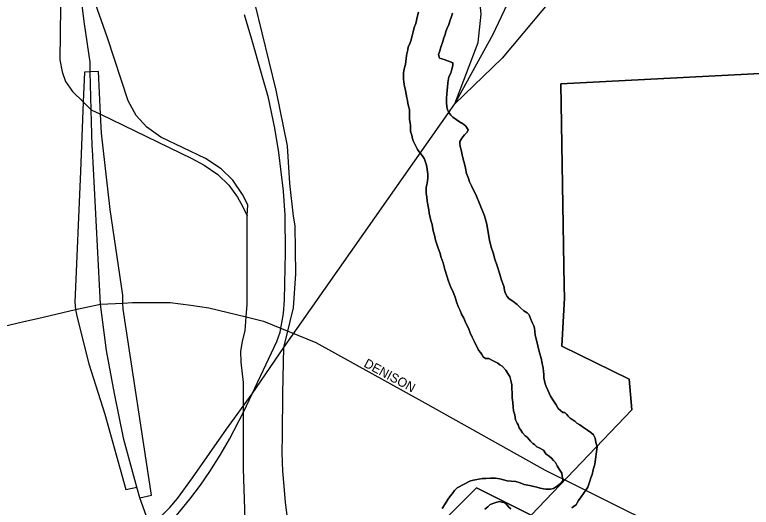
# Model space of a CAD drawing. Extents: x 2010165 to 2382125, y 1060529 to 1407316.
# Drawn here: x 2190036 to 2194057, y 1257381 to 1260067 of the extents above; entities that cross this region are included whole.
import ezdxf

# ---------------------------------------------------------------- set-up
doc = ezdxf.new("R2010")
doc.units = 0
for name, color, linetype in [('GM_X_City_Street', 7, 'Continuous'), ('GM_X_City_Street_Text', 7, 'Continuous'), ('GM_X_Corporation', 7, 'Continuous'), ('GM_X_Interchange_Ramps', 7, 'Continuous'), ('GM_X_Major_River', 7, 'Continuous'), ('GM_X_Rail_Line', 7, 'Continuous'), ('GM_X_State_Route', 7, 'Continuous')]:
    doc.layers.add(name, color=color, linetype=linetype)

msp = doc.modelspace()

# ---------------------------------------------------------------- linework, layer by layer
at = {"layer": 'GM_X_City_Street'}
for points in [[(2191339, 1256553), (2191339, 1256553), (2191304.9, 1256978.5), (2191284.4, 1257592), (2191285.3, 1258060.9), (2191273.1, 1258171.8), (2191270.5, 1258230.5), (2191280, 1258287.3), (2191293.5, 1258342.8), (2191299.9, 1258418.9), (2191305.7, 1258486.3), (2191305.9, 1258970.5)], [(2183424.7, 1258885.4), (2183522.1, 1258842.9), (2184889.6, 1258174.8), (2185968.8, 1258005.8), (2187470.7, 1258084.6), (2188173.1, 1258122.1), (2189031.5, 1258178.7), (2189239.2, 1258194.9), (2190101.9, 1258396.9), (2190160, 1258410.4)], [(2190418.8, 1258469.6), (2190503.8, 1258487.7), (2190626.4, 1258493.9), (2190679.4, 1258496.6)], [(2190679.4, 1258496.6), (2190701.4, 1258497.7), (2190885, 1258497.7), (2190997, 1258482.6)], [(2190160, 1258410.4), (2190367.6, 1258458.7), (2190418.8, 1258469.6)], [(2190997, 1258482.6), (2191096.2, 1258469.2), (2191299.9, 1258418.9), (2191393.7, 1258395.8), (2191679.6, 1258278.5), (2192275.8, 1257951.1), (2192932.2, 1257583), (2193100.8, 1257499.1)], [(2193100.8, 1257499.1), (2193718.8, 1257191.5)]]:
    msp.add_lwpolyline(points, dxfattribs=at)
at = {"layer": 'GM_X_Corporation'}
for points in [[(2199715.7, 1260037.1), (2195407.4, 1259814.3), (2193017.2, 1259689.7), (2193035.4, 1258588.7), (2193038.1, 1258522.6), (2193023, 1258259.7), (2193391.4, 1258079), (2193405.2, 1257912.7), (2192855.1, 1257337.3), (2192557.2, 1257486.5), (2192153.2, 1257083.1)], [(2192153.2, 1257083.1), (2192557.2, 1257486.5), (2192855.1, 1257337.3), (2193405.2, 1257912.7), (2193391.4, 1258079), (2193023, 1258259.7), (2193038.1, 1258522.6), (2193035.4, 1258588.7), (2193017.2, 1259689.7), (2195407.4, 1259814.3), (2195520.5, 1256890)]]:
    msp.add_lwpolyline(points, dxfattribs=at)
at = {"layer": 'GM_X_Interchange_Ramps'}
for points in [[(2190185.8, 1260568.2), (2190150.4, 1260536.5), (2190211.9, 1260439.3), (2190260.4, 1260335.9), (2190284.5, 1260238.3), (2190285.7, 1260107.8), (2190283.2, 1259821.1), (2190294.6, 1259755.3), (2190313.6, 1259702), (2190351.6, 1259648.8), (2190410.6, 1259591.2), (2190454.2, 1259548.7), (2190505, 1259524.1), (2191002.3, 1259283), (2191070.1, 1259246.6), (2191144.8, 1259194.6), (2191205.6, 1259137), (2191252.5, 1259071.7), (2191279.9, 1259022.2), (2191305.9, 1258970.5)], [(2191305.9, 1258970.5), (2191308.4, 1259030.3), (2191278.8, 1259086.2), (2191227.4, 1259163.9), (2191163.2, 1259226.1), (2191077.8, 1259283.4), (2190834.2, 1259398.3), (2190756.7, 1259453), (2190699.6, 1259517.8), (2190655.1, 1259596.5), (2190542.4, 1259940.1), (2190477.6, 1260125.6), (2190435.7, 1260257.7), (2190363.3, 1260399.9), (2190316.2, 1260369.9)], [(2190448.6, 1259755.2), (2190417.5, 1259753.9), (2190410.6, 1259591.2), (2190394.4, 1259212.5), (2190364.5, 1258498.7), (2190367.6, 1258458.7)], [(2190626.4, 1258493.9), (2190626.2, 1258537.4), (2190556.4, 1259004.8), (2190510, 1259420.6), (2190505, 1259524.1), (2190493.8, 1259757.1), (2190448.6, 1259755.2)], [(2190720, 1257432.2), (2190782.2, 1257446.1), (2190628, 1258461.3), (2190626.4, 1258493.9)], [(2190367.6, 1258458.7), (2190375.8, 1258422.5), (2190439.9, 1258163.2), (2190528.5, 1257888.9), (2190642.7, 1257477.7), (2190702.2, 1257490.1)]]:
    msp.add_lwpolyline(points, dxfattribs=at)
at = {"layer": 'GM_X_Major_River'}
for points in [[(2192240.2, 1260081.1), (2192234.5, 1260061), (2192225, 1260018.7), (2192217.3, 1259996.6), (2192211.6, 1259974.4), (2192205.9, 1259952.3), (2192198.3, 1259924.1), (2192190.5, 1259903.9), (2192184.7, 1259891.8), (2192182.9, 1259875.7), (2192177.2, 1259853.6), (2192175.3, 1259843.5), (2192173.5, 1259827.5), (2192170, 1259795.3), (2192162.3, 1259771.1), (2192158.6, 1259749), (2192158.9, 1259729), (2192159, 1259714.9), (2192161.2, 1259700.9), (2192163.6, 1259674.8), (2192167.8, 1259662.9), (2192169.9, 1259652.8), (2192172.2, 1259632.8), (2192176.5, 1259612.8), (2192180.7, 1259598.8), (2192182.9, 1259582.8), (2192187.2, 1259562.8), (2192191.4, 1259548.8), (2192191.6, 1259532.7), (2192191.9, 1259510.7), (2192192.1, 1259494.6), (2192194.4, 1259474.6), (2192196.6, 1259464.6), (2192196.8, 1259450.5), (2192197, 1259434.5), (2192199.1, 1259424.5), (2192203.3, 1259410.5), (2192207.6, 1259390.4), (2192211.8, 1259378.5), (2192215.9, 1259368.5), (2192234.5, 1259332.6), (2192248.8, 1259312.7), (2192261, 1259298.8), (2192271.2, 1259282.9), (2192275.4, 1259272.9), (2192279.5, 1259262.9), (2192283.8, 1259246.9), (2192288.1, 1259222.9), (2192290.5, 1259196.8), (2192290.7, 1259176.8), (2192289, 1259160.7), (2192285.2, 1259138.6), (2192281.4, 1259126.5), (2192281.7, 1259108.4), (2192281.9, 1259092.4), (2192286.1, 1259074.4), (2192288.5, 1259050.3), (2192292.9, 1259020.3), (2192297.1, 1259002.3), (2192299.4, 1258984.2), (2192303.7, 1258960.2), (2192308, 1258944.2), (2192314.3, 1258922.2), (2192320.8, 1258888.2), (2192327.1, 1258864.2), (2192333.5, 1258838.2), (2192339.8, 1258816.2), (2192348.1, 1258794.2), (2192356.5, 1258770.2), (2192364.9, 1258742.2), (2192375.3, 1258714.3), (2192383.8, 1258678.2), (2192394.3, 1258642.3), (2192404.7, 1258614.3), (2192415.2, 1258584.3), (2192429.6, 1258554.4)], [(2192429.6, 1258554.4), (2192415.2, 1258584.3), (2192404.7, 1258614.3), (2192394.3, 1258642.3), (2192383.8, 1258678.2), (2192375.3, 1258714.3), (2192364.9, 1258742.2), (2192356.5, 1258770.2), (2192348.1, 1258794.2), (2192339.8, 1258816.2), (2192333.5, 1258838.2), (2192327.1, 1258864.2), (2192320.8, 1258888.2), (2192314.3, 1258922.2), (2192308, 1258944.2), (2192303.7, 1258960.2), (2192299.4, 1258984.2), (2192297.1, 1259002.3), (2192292.9, 1259020.3), (2192288.5, 1259050.3), (2192286.1, 1259074.4), (2192281.9, 1259092.4), (2192281.7, 1259108.4), (2192281.4, 1259126.5), (2192285.2, 1259138.6), (2192289, 1259160.7), (2192290.7, 1259176.8), (2192290.5, 1259196.8), (2192288.1, 1259222.9), (2192283.8, 1259246.9), (2192279.5, 1259262.9), (2192275.4, 1259272.9), (2192271.2, 1259282.9), (2192261, 1259298.8), (2192248.8, 1259312.7), (2192234.5, 1259332.6), (2192215.9, 1259368.5), (2192211.8, 1259378.5), (2192207.6, 1259390.4), (2192203.3, 1259410.5), (2192199.1, 1259424.5), (2192197, 1259434.5), (2192196.8, 1259450.5), (2192196.6, 1259464.6), (2192194.4, 1259474.6), (2192192.1, 1259494.6), (2192191.9, 1259510.7), (2192191.6, 1259532.7), (2192191.4, 1259548.8), (2192187.2, 1259562.8), (2192182.9, 1259582.8), (2192180.7, 1259598.8), (2192176.5, 1259612.8), (2192172.2, 1259632.8), (2192169.9, 1259652.8), (2192167.8, 1259662.9), (2192163.6, 1259674.8), (2192161.2, 1259700.9), (2192159, 1259714.9), (2192158.9, 1259729), (2192158.6, 1259749), (2192162.3, 1259771.1), (2192170, 1259795.3), (2192173.5, 1259827.5), (2192175.3, 1259843.5), (2192177.2, 1259853.6), (2192182.9, 1259875.7), (2192184.7, 1259891.8), (2192190.5, 1259903.9), (2192198.3, 1259924.1), (2192205.9, 1259952.3), (2192211.6, 1259974.4), (2192217.3, 1259996.6), (2192225, 1260018.7), (2192234.5, 1260061), (2192240.2, 1260081.1)], [(2192404.3, 1259814.2), (2192380.1, 1259821.9), (2192355.9, 1259829.7), (2192349.6, 1259849.7), (2192357.4, 1259869.8), (2192363.1, 1259890), (2192370.8, 1259916.1), (2192378.5, 1259940.3), (2192386.2, 1259958.4), (2192390, 1259974.6), (2192397.8, 1259992.7), (2192405.5, 1260012.9), (2192413.2, 1260037), (2192421, 1260057.2), (2192426.7, 1260075.3)], [(2192426.7, 1260075.3), (2192421, 1260057.2), (2192413.2, 1260037), (2192405.5, 1260012.9), (2192397.8, 1259992.7), (2192390, 1259974.6), (2192386.2, 1259958.4), (2192378.5, 1259940.3), (2192370.8, 1259916.1), (2192363.1, 1259890), (2192357.4, 1259869.8), (2192349.6, 1259849.7), (2192355.9, 1259829.7), (2192380.1, 1259821.9), (2192404.3, 1259814.2)], [(2193215, 1257711.1), (2193208.7, 1257733.1), (2193204.4, 1257757.1), (2193196.1, 1257775.1), (2193181.9, 1257788.9), (2193163.7, 1257800.8), (2193141.4, 1257816.6), (2193121.2, 1257830.4), (2193105, 1257840.2), (2193094.8, 1257850.1), (2193084.7, 1257856), (2193068.6, 1257865.8), (2193058.4, 1257877.8), (2193048.2, 1257887.7), (2193040.1, 1257897.6), (2193028, 1257897.4), (2193003.7, 1257919.2), (2192991.4, 1257939.1), (2192977, 1257961.1), (2192960.6, 1257986.9), (2192946.2, 1258018.9), (2192937.9, 1258038.8), (2192931.6, 1258054.8), (2192927.4, 1258070.8), (2192925.2, 1258086.8), (2192924.9, 1258104.9), (2192922.7, 1258120.9), (2192920.5, 1258138.9), (2192916.1, 1258165), (2192909.7, 1258193), (2192901.3, 1258223), (2192892.7, 1258261), (2192886.4, 1258285), (2192880.1, 1258305), (2192877.9, 1258321), (2192875.6, 1258339.1), (2192873.4, 1258357.1), (2192869.2, 1258371.1), (2192860.9, 1258389.1), (2192852.6, 1258411), (2192844.3, 1258431), (2192834.1, 1258440.9), (2192815.9, 1258452.7), (2192799.7, 1258466.6), (2192779.4, 1258486.4), (2192755.1, 1258504.1), (2192734.8, 1258517.9), (2192724.6, 1258529.9), (2192716.4, 1258543.8), (2192712.2, 1258555.8), (2192705.8, 1258585.8), (2192693.3, 1258619.8), (2192682.8, 1258657.8), (2192670.2, 1258697.8), (2192657.7, 1258733.7), (2192647.2, 1258767.7), (2192636.7, 1258799.7), (2192628.2, 1258837.7), (2192621.6, 1258879.8), (2192613, 1258923.8), (2192600.3, 1258969.8), (2192552.6, 1259085.6), (2192540.3, 1259109.5), (2192529.9, 1259133.5), (2192519.6, 1259155.4), (2192511.2, 1259179.4), (2192502.9, 1259201.4), (2192496.5, 1259229.4), (2192492.2, 1259253.4), (2192483.8, 1259279.4), (2192479.4, 1259303.4), (2192473.1, 1259329.4), (2192468.8, 1259347.5), (2192466.6, 1259365.5), (2192466.4, 1259375.5), (2192474.3, 1259389.7), (2192482.1, 1259401.8), (2192492, 1259411.9), (2192505.8, 1259426.2), (2192511.7, 1259438.3), (2192499.4, 1259458.2), (2192485.2, 1259470.1), (2192465, 1259481.8), (2192446.7, 1259495.7), (2192428.5, 1259507.5), (2192416.3, 1259519.4), (2192406.1, 1259533.3), (2192399.9, 1259545.3), (2192395.7, 1259563.3), (2192393.3, 1259589.3), (2192393, 1259611.4), (2192394.7, 1259633.5), (2192396.4, 1259655.6), (2192398.2, 1259671.7), (2192399.9, 1259695.8), (2192405.5, 1259727.9), (2192417.2, 1259748.1), (2192422.9, 1259770.3), (2192428.6, 1259790.4), (2192428.5, 1259804.5), (2192404.3, 1259814.2)], [(2192404.3, 1259814.2), (2192428.5, 1259804.5), (2192428.6, 1259790.4), (2192422.9, 1259770.3), (2192417.2, 1259748.1), (2192405.5, 1259727.9), (2192399.9, 1259695.8), (2192398.2, 1259671.7), (2192396.4, 1259655.6), (2192394.7, 1259633.5), (2192393, 1259611.4), (2192393.3, 1259589.3), (2192395.7, 1259563.3), (2192399.9, 1259545.3), (2192406.1, 1259533.3), (2192416.3, 1259519.4), (2192428.5, 1259507.5), (2192446.7, 1259495.7), (2192465, 1259481.8), (2192485.2, 1259470.1), (2192499.4, 1259458.2), (2192511.7, 1259438.3), (2192505.8, 1259426.2), (2192492, 1259411.9), (2192482.1, 1259401.8), (2192474.3, 1259389.7), (2192466.4, 1259375.5), (2192466.6, 1259365.5), (2192468.8, 1259347.5), (2192473.1, 1259329.4), (2192479.4, 1259303.4), (2192483.8, 1259279.4), (2192492.2, 1259253.4), (2192496.5, 1259229.4), (2192502.9, 1259201.4), (2192511.2, 1259179.4), (2192519.6, 1259155.4), (2192529.9, 1259133.5), (2192540.3, 1259109.5), (2192552.6, 1259085.6), (2192600.3, 1258969.8), (2192613, 1258923.8), (2192621.6, 1258879.8), (2192628.2, 1258837.7), (2192636.7, 1258799.7), (2192647.2, 1258767.7), (2192657.7, 1258733.7), (2192670.2, 1258697.8), (2192682.8, 1258657.8), (2192693.3, 1258619.8), (2192705.8, 1258585.8), (2192712.2, 1258555.8), (2192716.4, 1258543.8), (2192724.6, 1258529.9), (2192734.8, 1258517.9), (2192755.1, 1258504.1), (2192779.4, 1258486.4), (2192799.7, 1258466.6), (2192815.9, 1258452.7), (2192834.1, 1258440.9), (2192844.3, 1258431), (2192852.6, 1258411), (2192860.9, 1258389.1), (2192869.2, 1258371.1), (2192873.4, 1258357.1), (2192875.6, 1258339.1), (2192877.9, 1258321), (2192880.1, 1258305), (2192886.4, 1258285), (2192892.7, 1258261), (2192901.3, 1258223), (2192909.7, 1258193), (2192916.1, 1258165), (2192920.5, 1258138.9), (2192922.7, 1258120.9), (2192924.9, 1258104.9), (2192925.2, 1258086.8), (2192927.4, 1258070.8), (2192931.6, 1258054.8), (2192937.9, 1258038.8), (2192946.2, 1258018.9), (2192960.6, 1257986.9), (2192977, 1257961.1), (2192991.4, 1257939.1), (2193003.7, 1257919.2), (2193028, 1257897.4), (2193040.1, 1257897.6), (2193048.2, 1257887.7), (2193058.4, 1257877.8), (2193068.6, 1257865.8), (2193084.7, 1257856), (2193094.8, 1257850.1), (2193105, 1257840.2), (2193121.2, 1257830.4), (2193141.4, 1257816.6), (2193163.7, 1257800.8), (2193181.9, 1257788.9), (2193196.1, 1257775.1), (2193204.4, 1257757.1), (2193208.7, 1257733.1), (2193215, 1257711.1)], [(2192429.6, 1258554.4), (2192440, 1258526.4), (2192448.4, 1258500.4), (2192456.7, 1258476.5), (2192467.1, 1258454.5), (2192475.4, 1258434.6), (2192487.7, 1258412.6), (2192498.1, 1258384.7), (2192512.5, 1258356.8), (2192522.9, 1258332.8), (2192533.2, 1258308.8), (2192545.6, 1258282.9), (2192568.3, 1258237), (2192580.5, 1258223.1), (2192586.7, 1258213.2), (2192592.8, 1258201.2), (2192607, 1258191.3), (2192625, 1258191.6), (2192641.2, 1258183.7), (2192651.3, 1258177.8), (2192663.4, 1258172), (2192673.5, 1258166.1), (2192683.6, 1258158.2), (2192697.8, 1258150.3), (2192718.1, 1258128.5), (2192728.4, 1258110.5), (2192738.6, 1258094.6), (2192742.9, 1258078.6), (2192747.1, 1258064.6), (2192749.3, 1258048.6), (2192749.6, 1258026.5), (2192751.9, 1258004.5), (2192752.3, 1257978.4), (2192754.6, 1257952.3), (2192757, 1257928.3), (2192759.3, 1257906.2), (2192765.6, 1257884.2), (2192770, 1257858.2), (2192778.2, 1257840.3), (2192784.4, 1257830.3), (2192790.6, 1257814.3), (2192798.8, 1257800.4), (2192809, 1257786.4), (2192823.3, 1257770.6), (2192833.4, 1257762.7), (2192851.8, 1257740.8), (2192864, 1257728.9), (2192874.1, 1257723), (2192886.3, 1257711.1), (2192898.4, 1257705.3), (2192922.6, 1257691.5), (2192934.9, 1257671.6), (2192955.2, 1257657.8), (2192967.3, 1257647.9), (2192977.5, 1257636), (2192987.7, 1257624.1), (2192998, 1257606.1), (2193008.2, 1257588.2), (2193016.4, 1257578.3), (2193022.6, 1257566.3), (2193024.8, 1257550.3), (2193029, 1257534.3), (2193029.2, 1257524.2), (2193017.3, 1257512.1), (2192999.5, 1257497.8), (2192977.6, 1257483.5), (2192961.6, 1257479.3), (2192951.6, 1257479.2), (2192935.6, 1257479), (2192923.5, 1257480.8), (2192905.4, 1257484.6), (2192887.3, 1257490.4), (2192869.2, 1257494.2), (2192855.1, 1257498.1), (2192837, 1257501.9), (2192816.9, 1257505.6), (2192794.8, 1257513.4), (2192772.6, 1257521.1), (2192746.5, 1257522.8), (2192724.4, 1257524.6), (2192704.3, 1257530.3), (2192684.2, 1257536.1), (2192660.1, 1257539.8), (2192634, 1257539.5), (2192608, 1257537.2), (2192589.9, 1257537), (2192569.9, 1257534.8), (2192549.9, 1257530.5), (2192524, 1257524.2), (2192452.3, 1257487.2), (2192436.5, 1257472.9), (2192424.7, 1257454.7), (2192412.9, 1257440.6), (2192401.1, 1257422.3), (2192385.3, 1257400.1), (2192369.7, 1257373.8)], [(2192369.7, 1257373.8), (2192385.3, 1257400.1), (2192401.1, 1257422.3), (2192412.9, 1257440.6), (2192424.7, 1257454.7), (2192436.5, 1257472.9), (2192452.3, 1257487.2), (2192524, 1257524.2), (2192549.9, 1257530.5), (2192569.9, 1257534.8), (2192589.9, 1257537), (2192608, 1257537.2), (2192634, 1257539.5), (2192660.1, 1257539.8), (2192684.2, 1257536.1), (2192704.3, 1257530.3), (2192724.4, 1257524.6), (2192746.5, 1257522.8), (2192772.6, 1257521.1), (2192794.8, 1257513.4), (2192816.9, 1257505.6), (2192837, 1257501.9), (2192855.1, 1257498.1), (2192869.2, 1257494.2), (2192887.3, 1257490.4), (2192905.4, 1257484.6), (2192923.5, 1257480.8), (2192935.6, 1257479), (2192951.6, 1257479.2), (2192961.6, 1257479.3), (2192977.6, 1257483.5), (2192999.5, 1257497.8), (2193017.3, 1257512.1), (2193029.2, 1257524.2), (2193029, 1257534.3), (2193024.8, 1257550.3), (2193022.6, 1257566.3), (2193016.4, 1257578.3), (2193008.2, 1257588.2), (2192998, 1257606.1), (2192987.7, 1257624.1), (2192977.5, 1257636), (2192967.3, 1257647.9), (2192955.2, 1257657.8), (2192934.9, 1257671.6), (2192922.6, 1257691.5), (2192898.4, 1257705.3), (2192886.3, 1257711.1), (2192874.1, 1257723), (2192864, 1257728.9), (2192851.8, 1257740.8), (2192833.4, 1257762.7), (2192823.3, 1257770.6), (2192809, 1257786.4), (2192798.8, 1257800.4), (2192790.6, 1257814.3), (2192784.4, 1257830.3), (2192778.2, 1257840.3), (2192770, 1257858.2), (2192765.6, 1257884.2), (2192759.3, 1257906.2), (2192757, 1257928.3), (2192754.6, 1257952.3), (2192752.3, 1257978.4), (2192751.9, 1258004.5), (2192749.6, 1258026.5), (2192749.3, 1258048.6), (2192747.1, 1258064.6), (2192742.9, 1258078.6), (2192738.6, 1258094.6), (2192728.4, 1258110.5), (2192718.1, 1258128.5), (2192697.8, 1258150.3), (2192683.6, 1258158.2), (2192673.5, 1258166.1), (2192663.4, 1258172), (2192651.3, 1258177.8), (2192641.2, 1258183.7), (2192625, 1258191.6), (2192607, 1258191.3), (2192592.8, 1258201.2), (2192586.7, 1258213.2), (2192580.5, 1258223.1), (2192568.3, 1258237), (2192545.6, 1258282.9), (2192533.2, 1258308.8), (2192522.9, 1258332.8), (2192512.5, 1258356.8), (2192498.1, 1258384.7), (2192487.7, 1258412.6), (2192475.4, 1258434.6), (2192467.1, 1258454.5), (2192456.7, 1258476.5), (2192448.4, 1258500.4), (2192440, 1258526.4), (2192429.6, 1258554.4)], [(2193077.3, 1257378.3), (2193091.2, 1257388.6), (2193101.1, 1257394.7), (2193107, 1257404.8), (2193114.8, 1257416.9), (2193128.6, 1257437.2), (2193140.4, 1257455.4), (2193154.2, 1257473.6), (2193164, 1257489.8), (2193169.7, 1257505.9), (2193175.5, 1257524), (2193181.3, 1257542.1), (2193189, 1257560.3), (2193194.7, 1257584.4), (2193202.3, 1257616.6), (2193215, 1257711.1)], [(2193215, 1257711.1), (2193202.3, 1257616.6), (2193194.7, 1257584.4), (2193189, 1257560.3), (2193181.3, 1257542.1), (2193175.5, 1257524), (2193169.7, 1257505.9), (2193164, 1257489.8), (2193154.2, 1257473.6), (2193140.4, 1257455.4), (2193128.6, 1257437.2), (2193114.8, 1257416.9), (2193107, 1257404.8), (2193101.1, 1257394.7), (2193091.2, 1257388.6), (2193077.3, 1257378.3)], [(2192602.3, 1257370.6), (2192618.1, 1257382.8), (2192632, 1257395), (2192642, 1257399.2), (2192651.9, 1257403.3), (2192667.9, 1257409.5), (2192681.9, 1257411.7), (2192696, 1257407.8), (2192708, 1257406), (2192718.1, 1257402.1), (2192734.4, 1257382.2), (2192744.6, 1257372.3)], [(2192744.6, 1257372.3), (2192734.4, 1257382.2), (2192718.1, 1257402.1), (2192708, 1257406), (2192696, 1257407.8), (2192681.9, 1257411.7), (2192667.9, 1257409.5), (2192651.9, 1257403.3), (2192642, 1257399.2), (2192632, 1257395), (2192618.1, 1257382.8), (2192602.3, 1257370.6)]]:
    msp.add_lwpolyline(points, dxfattribs=at)
at = {"layer": 'GM_X_Rail_Line'}
for points in [[(2192439.7, 1259581.3), (2192647.9, 1259960.6), (2193510.8, 1261786.9), (2193875.1, 1262540.3), (2193949.9, 1262748.9), (2194105, 1263283.7), (2194222.6, 1263583.3), (2194345.6, 1263925.6), (2194457.9, 1264166.3), (2194575.5, 1264449.8), (2194687.8, 1264690.4), (2194810.8, 1264952.5), (2194793, 1265327.7)], [(2191504.5, 1258252.3), (2191558, 1258467.5), (2191571.3, 1258653.6), (2191566.9, 1258915), (2191558, 1258968.1), (2191538.2, 1259146.5), (2191524.9, 1259351.7), (2191462.5, 1259655.2), (2191348.9, 1260123.8), (2191320, 1260315.7), (2191306.7, 1260530), (2191313.4, 1260730.8), (2191349.1, 1260853.5), (2191413.9, 1261056.5), (2191570.2, 1261710.3), (2191672.8, 1261913.3)], [(2194054.2, 1261888.3), (2194011.8, 1261860.6), (2193973.9, 1261833.3), (2193942.9, 1261804.5), (2193915.7, 1261772.4), (2193886.3, 1261730.2), (2193860.7, 1261692.3), (2193840.9, 1261643.2), (2193822.8, 1261580.7), (2193796.1, 1261531.6), (2193751.2, 1261466.4), (2193700, 1261414.1), (2193662.6, 1261363.9), (2193642.3, 1261323.3), (2193615.6, 1261250.7), (2193564.3, 1261126.8), (2193272.4, 1260578.2), (2193025.8, 1260224.6), (2192697, 1259830), (2192439.7, 1259581.3)], [(2192439.7, 1259581.3), (2192565.8, 1259915), (2192582.6, 1260069.2), (2192565.5, 1260241.1), (2192623, 1260594.6), (2192655.9, 1260866), (2192738.1, 1261203.1), (2192943.6, 1261786.9)], [(2191331.6, 1257999.6), (2191466.5, 1258284.4), (2191485.4, 1258335.9), (2191503.6, 1258436.9), (2191508.2, 1258510.5), (2191510.2, 1258600.4), (2191514.1, 1258767.9), (2191512.8, 1258973.2), (2191503.6, 1259104.8), (2191477.6, 1259316), (2191455.4, 1259447.6), (2191421.5, 1259613.8), (2191383.7, 1259746), (2191330.3, 1259931.1), (2191291.4, 1260066.7)], [(2191504.5, 1258252.3), (2192439.7, 1259581.3)], [(2191331.6, 1257999.6), (2191504.5, 1258252.3)], [(2191525.1, 1257323.2), (2191514.1, 1257406.6), (2191506.3, 1257495.3), (2191499.1, 1257577.4), (2191495.8, 1257677.1), (2191497.1, 1257776.1), (2191499.7, 1258002.9), (2191504.5, 1258252.3)], [(2189879.3, 1256689.5), (2190313.8, 1256912.3), (2190436.6, 1256973.2), (2190550.4, 1257036.1), (2190617.1, 1257076.9), (2190677.4, 1257118.7), (2190746.7, 1257170), (2190826.2, 1257234.7), (2190889.6, 1257300.8), (2190935.1, 1257355.3), (2190991.2, 1257424.1), (2191050, 1257500.8), (2191100.8, 1257575.4), (2191157.4, 1257664.9), (2191208.2, 1257751.7), (2191286.5, 1257903.6), (2191331.6, 1257999.6)], [(2189997.7, 1256816.3), (2190258.1, 1256947.9), (2190459.2, 1257050.8), (2190515.2, 1257080.8), (2190567, 1257112.9), (2190618.1, 1257147), (2190682.2, 1257195.4), (2190789.9, 1257285.4), (2190882, 1257379.5), (2190924.2, 1257427.9), (2191007.4, 1257541.7), (2191192.2, 1257807), (2191331.6, 1257999.6)]]:
    msp.add_lwpolyline(points, dxfattribs=at)
at = {"layer": 'GM_X_State_Route'}
for points in [[(2190417.5, 1260017.3), (2190403.5, 1260116.6), (2190356.7, 1260294.4), (2190316.2, 1260369.9), (2190266.4, 1260462.7), (2190185.8, 1260568.2), (2190085.5, 1260699.7), (2189783.2, 1261120.6), (2189725.3, 1261209.5)], [(2190460.6, 1259332.4), (2190459.6, 1259351.2), (2190454.2, 1259548.7), (2190448.6, 1259755.2), (2190447.1, 1259807.9), (2190417.5, 1260017.3)], [(2192200.3, 1254849.3), (2192078.5, 1255019.8), (2191524.1, 1255817.9), (2191369.6, 1256053.1), (2191250, 1256238.2), (2191067.2, 1256561), (2190914.9, 1256908.3), (2190838, 1257103.9), (2190762.6, 1257310.3), (2190720, 1257432.2), (2190702.2, 1257490.1), (2190632.4, 1257749.8), (2190580.5, 1258001.1), (2190536.8, 1258235.7), (2190503.8, 1258487.7), (2190460.6, 1259332.4)]]:
    msp.add_lwpolyline(points, dxfattribs=at)

# ---------------------------------------------------------------- texts
at = {"layer": 'GM_X_City_Street_Text'}
msp.add_text('DENISON', height=50, rotation=331.7635, dxfattribs=at).set_placement((2191937.9, 1258149.8))

doc.saveas('drawing.dxf')
